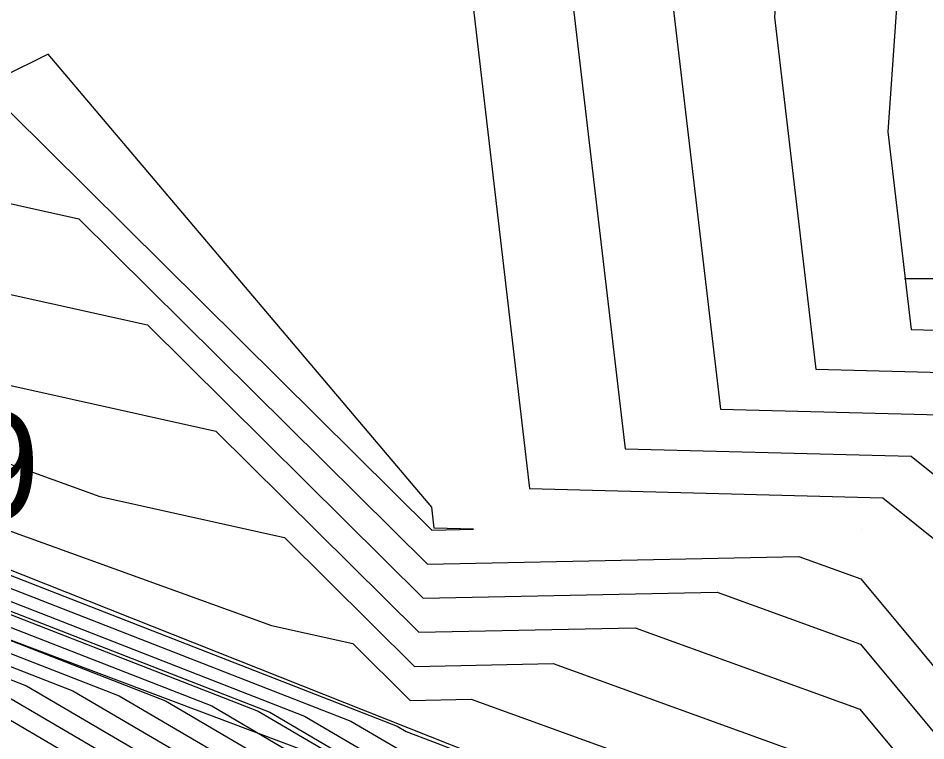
# Model space of a CAD drawing. Extents: x 2531902 to 2533249, y 715219 to 716099.
# Drawn here: x 2532970.37 to 2532991.51, y 715605.07 to 715621.91 of the extents above; entities that cross this region are included whole.
import ezdxf

# ---------------------------------------------------------------- set-up
doc = ezdxf.new("R2010")
doc.units = 0
for name, color, linetype in [('DTM Contours Major', 7, 'Continuous'), ('DTM Contours Minor', 7, 'Continuous'), ('Exist DTM Breakline', 7, 'Continuous'), ('Exist DTM Breakline Underwater Cogo Number', 7, 'Continuous'), ('Exist DTM QL2 LIDAR Elevation Point', 7, 'Continuous'), ('Exist DTM Regular Point CELL', 7, 'Continuous'), ('Exist Hydro Stream or Body of Water', 7, 'Continuous'), ('Scratch_Level_2', 7, 'Continuous')]:
    doc.layers.add(name, color=color, linetype=linetype)

msp = doc.modelspace()

# ---------------------------------------------------------------- linework, layer by layer
at = {"layer": 'DTM Contours Major'}
for points in [[(2532999.418, 715661.978), (2532990.797, 715649.053), (2532983.082, 715640.112), (2532983.008, 715631.793), (2532982.694, 715627.276), (2532984.499, 715611.875), (2532991.167, 715611.701), (2532997.491, 715606.629), (2533005.143, 715604.28), (2533010.322, 715603.507), (2533012.578, 715608.214), (2533019.941, 715612.615), (2533022.226, 715611.638)], [(2532886.882, 715645.092), (2532888.511, 715644.391), (2532889.864, 715643.808), (2532889.948, 715643.83), (2532890.459, 715643.78), (2532890.543, 715643.729), (2532892.076, 715642.784), (2532898.665, 715638.724), (2532907.034, 715633.763), (2532913.762, 715630.559), (2532916.915, 715628.674), (2532921.213, 715626.105), (2532929.02, 715621.863), (2532942.818, 715617.095), (2532948.649, 715615.19), (2532952.937, 715613.789), (2532953.252, 715613.687), (2532953.679, 715613.547), (2532972.72, 715606.119), (2532976.901, 715603.665), (2532977.295, 715603.434)], [(2532935.894, 715624.711), (2532943.783, 715621.321), (2532950.358, 715619.175), (2532957.857, 715619.103), (2532964.274, 715616.784), (2532973.377, 715614.761), (2532979.797, 715608.393), (2532986.643, 715608.537), (2532989.98, 715607.327), (2532995.636, 715600.526), (2533006.735, 715593.678), (2533017.706, 715587.707), (2533019.99, 715586.297), (2533023.347, 715583.535)], [(2532946.87, 715617.429), (2532949.185, 715616.629), (2532951.913, 715615.738), (2532952.113, 715615.673), (2532964.207, 715610.955), (2532978.111, 715605.531), (2532979.345, 715604.806), (2532982.815, 715603.469), (2532989.141, 715601.029), (2532990.474, 715600.505), (2533006.727, 715590.482), (2533014.759, 715585.529), (2533016.174, 715584.657), (2533019.037, 715582.891), (2533020.493, 715582.065), (2533026.359, 715579.597), (2533029.394, 715578.257)]]:
    msp.add_lwpolyline(points, dxfattribs=at)
at = {"layer": 'DTM Contours Minor'}
for points in [[(2532999.725, 715666.213), (2532993.26, 715656.52), (2532990, 715657.203), (2532984.051, 715655.949), (2532981.833, 715650), (2532981.031, 715641.031), (2532980.146, 715640.005), (2532980.058, 715630.034), (2532980.052, 715629.948), (2532982.278, 715610.95), (2532990.504, 715610.734), (2532998.305, 715604.477), (2533003.474, 715602.891), (2533010.173, 715601.89), (2533013.092, 715607.98), (2533019.576, 715611.855), (2533027.348, 715608.534), (2533041.204, 715606.568)], [(2532999.111, 715657.744), (2532992.201, 715647.385), (2532986.018, 715640.219), (2532985.959, 715633.551), (2532985.336, 715624.604), (2532986.72, 715612.801), (2532991.83, 715612.667), (2532996.677, 715608.78), (2533006.812, 715605.669), (2533010.47, 715605.123), (2533012.063, 715608.448), (2533020.306, 715613.374), (2533025.081, 715611.334), (2533041.997, 715608.934)], [(2532998.803, 715653.509), (2532993.605, 715645.716), (2532988.954, 715640.325), (2532988.909, 715635.309), (2532987.979, 715621.932), (2532988.94, 715613.726), (2532992.493, 715613.633), (2532995.863, 715610.931), (2533008.481, 715607.058), (2533010.618, 715606.739), (2533011.549, 715608.682), (2533020.671, 715614.134), (2533023.948, 715612.733), (2533042.394, 715610.117)], [(2532998.496, 715649.275), (2532995.01, 715644.048), (2532991.89, 715640.432), (2532991.86, 715637.067), (2532990.621, 715619.26), (2532991.161, 715614.652), (2532993.156, 715614.6), (2532995.049, 715613.082), (2533010.15, 715608.448), (2533010.766, 715608.356), (2533011.034, 715608.915), (2533021.036, 715614.893), (2533022.814, 715614.133), (2533042.791, 715611.3)], [(2532980.057, 715610.024), (2532980, 715610.514), (2532971.068, 715621.068), (2532970, 715620.539), (2532969.8, 715620.176), (2532968.882, 715620), (2532970.187, 715619.71), (2532979.997, 715609.979), (2532980.972, 715610), (2532980.057, 715610.024)], [(2532960.276, 715619.792), (2532971.782, 715617.235), (2532979.897, 715609.186), (2532988.55, 715609.368), (2532989.991, 715608.846), (2532997.052, 715600.355), (2533004.549, 715595.73), (2533018.265, 715588.265), (2533019.992, 715587.199), (2533028.126, 715580.505), (2533029.903, 715579.72)], [(2532953.849, 715617.426), (2532972.271, 715610.766), (2532976.567, 715609.811), (2532979.597, 715606.806), (2532982.828, 715606.874), (2532989.957, 715604.29), (2532992.804, 715600.868), (2533011.106, 715589.575), (2533016.59, 715586.59), (2533019.985, 715584.495), (2533023.232, 715581.822), (2533029.648, 715578.988)], [(2532951.845, 715616.587), (2532976.27, 715607.757), (2532978.162, 715607.337), (2532979.497, 715606.013), (2532980.92, 715606.043), (2532989.946, 715602.772), (2532991.387, 715601.038), (2533013.292, 715587.523), (2533016.032, 715586.032), (2533019.983, 715583.593), (2533021.601, 715582.262), (2533029.564, 715578.745)], [(2532952.426, 715615.248), (2532971.074, 715607.973), (2532977.032, 715605.649), (2532979.285, 715604.326), (2532985.616, 715601.886), (2532988.327, 715600.84), (2532991.029, 715599.777), (2532997.994, 715595.482), (2533014.046, 715585.583), (2533016.873, 715583.84), (2533018.1, 715583.083), (2533021.003, 715581.435), (2533026.064, 715579.307), (2533029.296, 715577.947)], [(2532952.739, 715614.823), (2532975.954, 715605.766), (2532976.276, 715605.578), (2532979.225, 715603.846), (2532987.513, 715600.651), (2532991.158, 715599.216), (2532991.583, 715599.049), (2533013.332, 715585.638), (2533017.163, 715583.275), (2533017.603, 715583.025), (2533021.512, 715580.806), (2533029.187, 715577.578), (2533029.194, 715577.574)], [(2532953.053, 715614.397), (2532974.876, 715605.884), (2532976.484, 715604.94), (2532979.165, 715603.367), (2532986.699, 715600.462), (2532990.013, 715599.158), (2532992.138, 715598.321), (2533012.618, 715585.692), (2533016.226, 715583.467), (2533018.428, 715582.217), (2533022.022, 715580.177), (2533029.078, 715577.209), (2533029.113, 715577.189)], [(2532953.366, 715613.972), (2532973.798, 715606.002), (2532976.693, 715604.303), (2532979.105, 715602.887), (2532985.885, 715600.272), (2532988.867, 715599.099), (2532992.692, 715597.594), (2533011.904, 715585.746), (2533015.289, 715583.659), (2533019.253, 715581.409), (2533022.532, 715579.548), (2533028.969, 715576.84), (2533029.031, 715576.804)], [(2532957.341, 715613.936), (2532979.189, 715605.413), (2532979.405, 715605.286), (2532980.014, 715605.052), (2532988.789, 715601.668), (2532989.935, 715601.253), (2532989.971, 715601.209), (2533013.971, 715586.401), (2533015.46, 715585.483), (2533015.473, 715585.475), (2533015.475, 715585.473), (2533019.974, 715582.699), (2533019.984, 715582.694), (2533020.022, 715582.678), (2533029.479, 715578.501)], [(2532968.273, 715613.775), (2532974.972, 715612.286), (2532979.697, 715607.6), (2532984.735, 715607.706), (2532989.969, 715605.809), (2532994.22, 715600.697), (2533008.921, 715591.626), (2533017.148, 715587.149), (2533019.988, 715585.396), (2533024.864, 715581.383), (2533029.733, 715579.232)], [(2532953.992, 715613.122), (2532971.641, 715606.237), (2532977.109, 715603.028), (2532978.985, 715601.927), (2532984.257, 715599.894), (2532986.576, 715598.982), (2532993.801, 715596.138), (2533010.477, 715585.855), (2533013.414, 715584.043), (2533020.902, 715579.793), (2533023.551, 715578.289), (2533028.75, 715576.102), (2533028.869, 715576.033)], [(2532954.305, 715612.697), (2532970.563, 715606.355), (2532977.318, 715602.39), (2532978.925, 715601.447), (2532983.443, 715599.705), (2532985.43, 715598.923), (2532994.355, 715595.41), (2533009.763, 715585.909), (2533012.477, 715584.235), (2533021.727, 715578.985), (2533024.06, 715577.66), (2533028.641, 715575.734), (2533028.787, 715575.648)], [(2532968.407, 715606.59), (2532977.734, 715601.116), (2532978.805, 715600.487), (2532981.815, 715599.326), (2532983.139, 715598.805), (2532995.464, 715593.955), (2533008.335, 715586.017), (2533010.603, 715584.619), (2533023.377, 715577.368), (2533025.079, 715576.402), (2533028.422, 715574.996), (2533028.625, 715574.878)], [(2532969.485, 715606.472), (2532977.526, 715601.753), (2532978.865, 715600.967), (2532982.629, 715599.516), (2532984.285, 715598.864), (2532994.91, 715594.682), (2533009.049, 715585.963), (2533011.54, 715584.427), (2533022.552, 715578.176), (2533024.57, 715577.031), (2533028.532, 715575.365), (2533028.706, 715575.263)]]:
    msp.add_lwpolyline(points, dxfattribs=at)
at = {"layer": 'Exist DTM Breakline'}
msp.add_lwpolyline([(2532892.328, 715646.649), (2532892.824, 715644.229), (2532893.495, 715643.959), (2532907.123, 715635.526), (2532917.688, 715630.637), (2532930.112, 715624.224), (2532951.535, 715616.457), (2532989.934, 715601.214), (2533019.98, 715582.698), (2533029.354, 715578.142)], dxfattribs=at)
at = {"layer": 'Exist DTM QL2 LIDAR Elevation Point'}
for p, q in [((2532980, 715610), (2532980, 715610)), ((2532990, 715610), (2532990, 715610))]:
    msp.add_line(p, q, dxfattribs=at)
at = {"layer": 'Exist DTM Regular Point CELL'}
msp.add_lwpolyline([(2532994.006, 715618.838), (2532994.006, 715612.838), (2532994.006, 715615.838), (2532997.006, 715615.838), (2532991.006, 715615.838)], dxfattribs=at)
at = {"layer": 'Exist Hydro Stream or Body of Water'}
msp.add_lwpolyline([(2532952.661, 715614.929), (2532976.224, 715605.737), (2532979.24, 715603.966), (2532987.717, 715600.698), (2532991.445, 715599.231), (2533013.51, 715585.624), (2533017.397, 715583.227), (2533021.385, 715580.964), (2533029.215, 715577.67)], dxfattribs=at)
at = {"layer": 'Scratch_Level_2'}
msp.add_lwpolyline([(2532888.673, 715646.27), (2532890.953, 715646.451), (2532891.078, 715645.138), (2532893.279, 715642.616), (2532904.807, 715634.438), (2532916.512, 715629.517), (2532928.719, 715621.672), (2532951.454, 715614.479), (2532989.004, 715600.335), (2533019.7, 715579.89), (2533027.94, 715575.202)], dxfattribs=at)

# ---------------------------------------------------------------- texts
at = {"layer": 'Exist DTM Breakline Underwater Cogo Number'}
msp.add_text('CH639', height=2.5, dxfattribs=at).set_placement((2532960.465, 715610.229))

doc.saveas('drawing.dxf')
